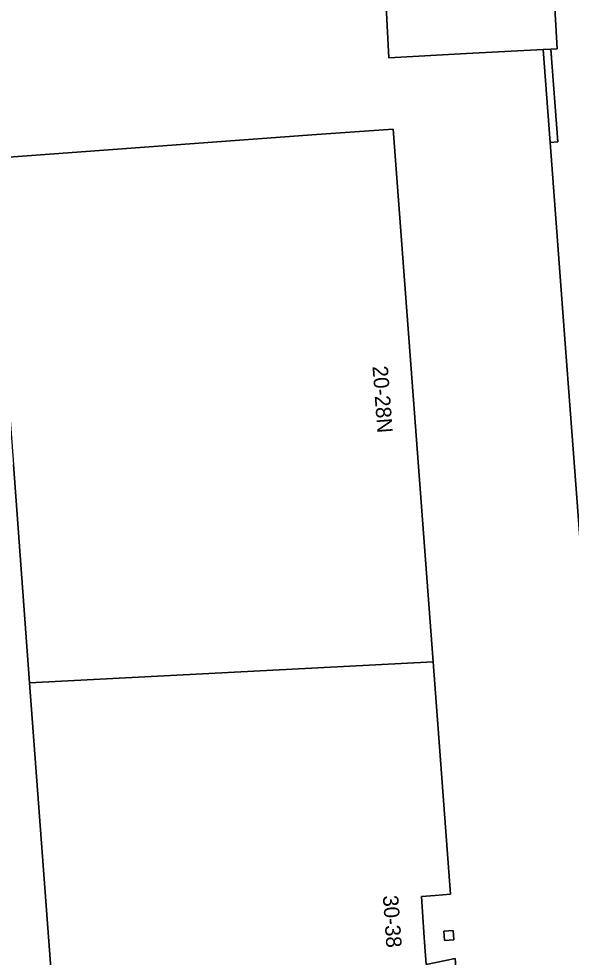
# Model space of a CAD drawing. Extents: x 160663 to 161506, y 382245 to 383291.
# Drawn here: x 161291 to 161326.9, y 382866.1 to 382927.2 of the extents above; entities that cross this region are included whole.
import ezdxf

# ---------------------------------------------------------------- set-up
doc = ezdxf.new("R2010")
doc.units = 0
for name, color, linetype in [('IMGEO_Erf', 7, 'Continuous'), ('IMGEO_Pand', 7, 'Continuous'), ('IMGEO_Pand_nummerreeks', 7, 'Continuous'), ('IMGEO_Voetpad_open', 7, 'Continuous')]:
    doc.layers.add(name, color=color, linetype=linetype)

msp = doc.modelspace()

# ---------------------------------------------------------------- linework, layer by layer
at = {"layer": 'IMGEO_Erf'}
for points in [[(161333.52, 382807.126), (161331.303, 382838.425), (161330.113, 382853.478), (161330.095, 382853.701), (161329.861, 382858.042), (161329.416, 382866.288), (161329.145, 382871.313), (161326.961, 382900.357), (161326.53, 382906.082), (161325.545, 382919.183), (161325.091, 382925.224), (161320.098, 382924.96), (161315.055, 382924.693), (161314.679, 382931.824)], [(161289.109, 382918.132), (161310.344, 382919.686), (161315.33, 382920.051), (161317.932, 382885.371), (161319.067, 382870.246), (161318.06, 382870.173), (161317.164, 382870.108), (161317.353, 382867.426), (161317.374, 382867.126), (161317.476, 382865.681), (161319.372, 382866.069), (161320.342, 382852.746), (161321.936, 382830.848), (161322.594, 382821.813), (161317.604, 382821.502), (161280.522, 382819.187)], [(161280.683, 382850.236), (161294.122, 382851.072), (161294.088, 382851.532), (161291.667, 382884.009), (161290.609, 382898.208)]]:
    msp.add_lwpolyline(points, dxfattribs=at)
msp.add_lwpolyline([(161319.244, 382867.891), (161319.287, 382867.274), (161318.679, 382867.231), (161318.636, 382867.848)], close=True, dxfattribs=at)
at = {"layer": 'IMGEO_Pand'}
for points in [[(161318.11, 382952.225), (161314.175, 382949.141), (161300.452, 382938.236), (161300.625, 382934.952), (161311.783, 382935.467), (161311.938, 382932.551), (161312.842, 382931.728), (161314.679, 382931.824), (161315.055, 382924.693), (161320.098, 382924.96), (161325.091, 382925.224), (161325.589, 382925.25), (161326.009, 382925.272), (161325.536, 382933.693), (161325.186, 382933.673), (161324.977, 382937.389), (161324.963, 382937.64)], [(161315.33, 382920.051), (161310.344, 382919.686), (161289.109, 382918.132), (161289.712, 382910.087), (161290.609, 382898.208), (161291.667, 382884.009), (161317.932, 382885.371)], [(161317.932, 382885.371), (161291.667, 382884.009), (161294.088, 382851.532), (161320.342, 382852.746), (161319.372, 382866.069), (161317.476, 382865.681), (161317.374, 382867.126), (161317.353, 382867.426), (161317.164, 382870.108), (161318.06, 382870.173), (161319.067, 382870.246)], [(161319.244, 382867.891), (161318.636, 382867.848), (161318.679, 382867.231), (161319.287, 382867.274)]]:
    msp.add_lwpolyline(points, close=True, dxfattribs=at)
at = {"layer": 'IMGEO_Voetpad_open'}
msp.add_lwpolyline([(161325.536, 382933.693), (161326.009, 382925.272), (161325.589, 382925.25), (161326.051, 382919.222), (161325.545, 382919.183), (161326.53, 382906.082), (161326.961, 382900.357), (161329.145, 382871.313), (161329.416, 382866.288), (161329.861, 382858.042), (161330.377, 382858.068), (161330.612, 382853.503), (161330.113, 382853.478), (161331.303, 382838.425), (161333.52, 382807.126)], dxfattribs=at)
msp.add_lwpolyline([(161325.589, 382925.25), (161325.091, 382925.224), (161325.545, 382919.183), (161326.051, 382919.222)], close=True, dxfattribs=at)

# ---------------------------------------------------------------- texts
at = {"layer": 'IMGEO_Pand_nummerreeks'}
for s, rotation, p in [('20-28N', 274.29124, (161313.981, 382904.607)), ('30-38', 274.03341, (161314.655, 382870.149))]:
    msp.add_text(s, height=1, rotation=rotation, dxfattribs=at).set_placement(p)

doc.saveas('drawing.dxf')
